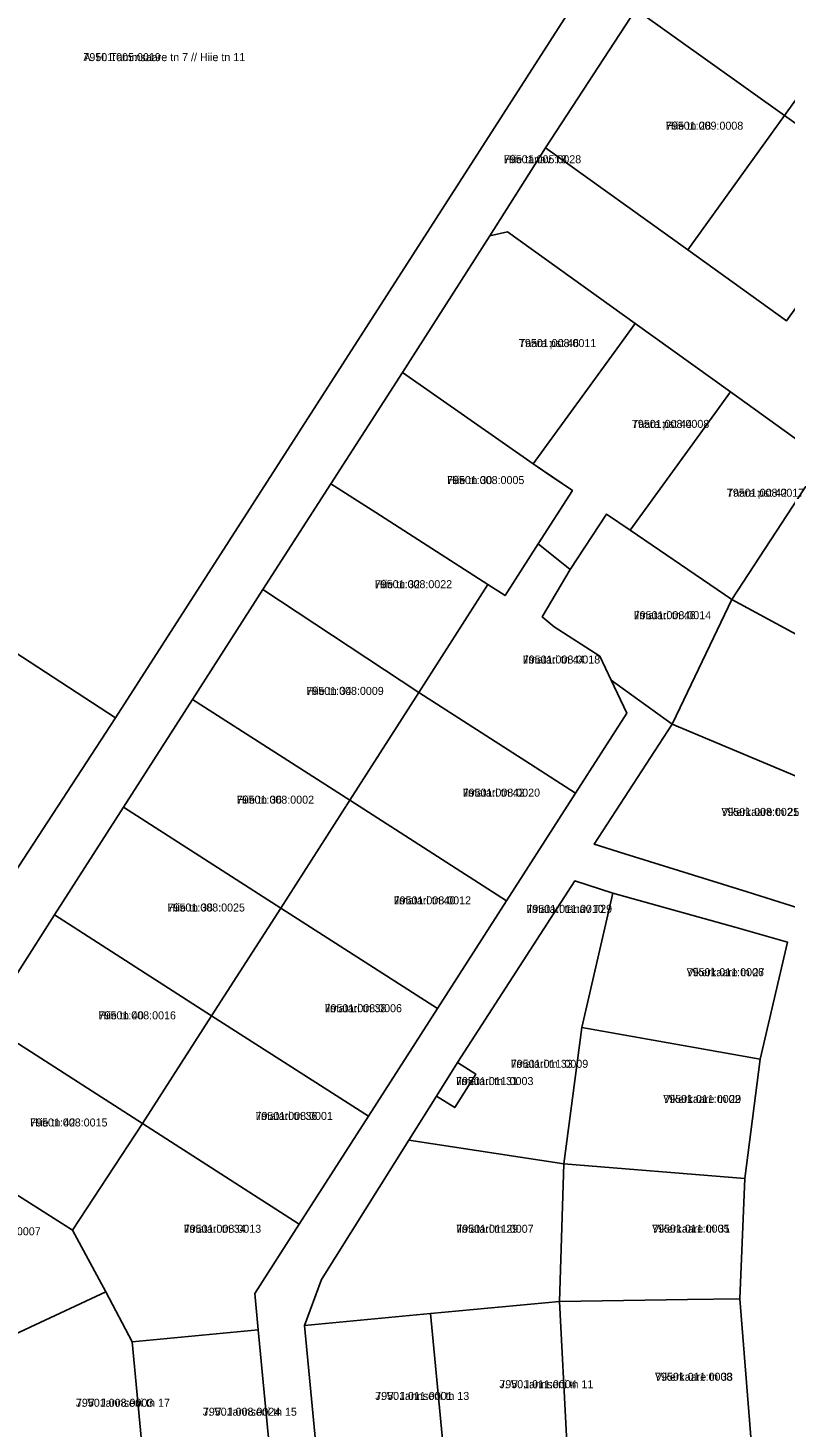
# Model space of a CAD drawing. Extents: x 643847 to 663718, y 6468443 to 6482775.
# Drawn here: x 657669.1 to 657811, y 6474413.9 to 6474676.3 of the extents above; entities that cross this region are included whole.
import ezdxf

# ---------------------------------------------------------------- set-up
doc = ezdxf.new("R2010")
doc.units = 0
for name, color, linetype in [('L_AADRESS', 7, 'Continuous'), ('PIIR', 7, 'Continuous'), ('TUNNUS', 7, 'Continuous')]:
    doc.layers.add(name, color=color, linetype=linetype)

msp = doc.modelspace()

# ---------------------------------------------------------------- linework, layer by layer
at = {"layer": 'PIIR'}
for points in [[(657792.61, 6474713.76), (657685.52, 6474547), (657625.76, 6474585.87), (657621.21, 6474620.11), (657588, 6474615.68), (657566.4, 6474778.14), (657645.98, 6474788.74), (657674.33, 6474792.51), (657731.79, 6474755.58), (657791.23, 6474716.92)], [(657796.18, 6474699.77), (657824.92, 6474679.34), (657810.89, 6474659.83), (657783.05, 6474679.72)], [(657844.14, 6474685.73), (657854.86, 6474678.55), (657853.83, 6474677.25), (657843.36, 6474664.11), (657833.45, 6474651.69), (657829.4, 6474646.6), (657810.89, 6474659.83), (657824.92, 6474679.34), (657833.67, 6474692.74)], [(657783.05, 6474679.72), (657810.89, 6474659.83), (657792.79, 6474634.67), (657766.14, 6474653.77)], [(657792.79, 6474634.67), (657810.89, 6474659.83), (657829.4, 6474646.6), (657811.32, 6474621.38)], [(657755.66, 6474637.32), (657758.97, 6474638.04), (657782.94, 6474620.85), (657779.99, 6474616.82), (657763.8, 6474594.56), (657739.32, 6474611.68)], [(657800.82, 6474608.04), (657797.88, 6474604), (657781.96, 6474582.16), (657777.58, 6474585.15), (657770.75, 6474574.77), (657764.77, 6474579.61), (657771.15, 6474589.55), (657768, 6474591.7), (657763.8, 6474594.56), (657779.99, 6474616.82), (657782.94, 6474620.85)], [(657739.32, 6474611.68), (657763.8, 6474594.56), (657771.15, 6474589.55), (657764.77, 6474579.61), (657758.53, 6474569.88), (657755.33, 6474571.93), (657734.29, 6474585.43), (657725.87, 6474590.83)], [(657818.25, 6474595.53), (657815.52, 6474591.33), (657801.06, 6474569.12), (657781.96, 6474582.16), (657797.88, 6474604), (657800.82, 6474608.04)], [(657844.88, 6474576.38), (657830.92, 6474553.03), (657822.18, 6474557.74), (657801.06, 6474569.12), (657815.52, 6474591.33), (657818.25, 6474595.53)], [(657725.87, 6474590.83), (657734.29, 6474585.43), (657755.33, 6474571.93), (657742.37, 6474551.72), (657713.15, 6474571)], [(657666.47, 6474517.73), (657631.86, 6474539.88), (657626.56, 6474579.89), (657625.76, 6474585.87), (657685.52, 6474547)], [(657778.44, 6474554.01), (657776.3, 6474558.53), (657767.76, 6474564.04), (657765.5, 6474565.87), (657770.75, 6474574.77), (657777.58, 6474585.15), (657781.96, 6474582.16), (657801.06, 6474569.12), (657791.38, 6474548.89), (657789.89, 6474545.78)], [(657771.75, 6474532.88), (657763.33, 6474538.28), (657742.37, 6474551.72), (657755.33, 6474571.93), (657758.53, 6474569.88), (657764.77, 6474579.61), (657770.75, 6474574.77), (657765.5, 6474565.87), (657767.76, 6474564.04), (657776.3, 6474558.53), (657778.44, 6474554.01), (657781.35, 6474547.87)], [(657742.37, 6474551.72), (657729.43, 6474531.53), (657699.97, 6474550.43), (657713.15, 6474571)], [(657820.91, 6474532.74), (657812.01, 6474536.48), (657789.89, 6474545.78), (657791.38, 6474548.89), (657801.06, 6474569.12), (657822.18, 6474557.74), (657830.92, 6474553.03)], [(657699.97, 6474550.43), (657729.43, 6474531.53), (657716.49, 6474511.32), (657687.02, 6474530.21)], [(657758.81, 6474512.68), (657729.43, 6474531.53), (657742.37, 6474551.72), (657763.33, 6474538.28), (657771.75, 6474532.88)], [(657813.44, 6474511.39), (657803.89, 6474514.36), (657780.97, 6474521.48), (657775.24, 6474523.27), (657789.89, 6474545.78), (657812.01, 6474536.48), (657820.91, 6474532.74)], [(657745.87, 6474492.48), (657716.49, 6474511.32), (657729.43, 6474531.53), (657758.81, 6474512.68)], [(657674.08, 6474510.02), (657687.02, 6474530.21), (657716.49, 6474511.32), (657703.54, 6474491.12)], [(657740.52, 6474467.84), (657745.67, 6474476.07), (657749.09, 6474473.93), (657753.03, 6474480.2), (657749.61, 6474482.35), (657771.61, 6474516.4), (657778.73, 6474514.12), (657772.91, 6474488.96), (657769.57, 6474463.38)], [(657806.37, 6474482.98), (657772.91, 6474488.96), (657778.73, 6474514.12), (657801.84, 6474507.65), (657811.47, 6474504.95)], [(657674.08, 6474510.02), (657703.54, 6474491.12), (657690.59, 6474470.91), (657661.13, 6474489.81)], [(657703.54, 6474491.12), (657716.49, 6474511.32), (657745.87, 6474492.48), (657732.92, 6474472.29)], [(657661.13, 6474489.81), (657690.59, 6474470.91), (657677.43, 6474450.94), (657648.22, 6474469.49)], [(657719.97, 6474452.09), (657690.59, 6474470.91), (657703.54, 6474491.12), (657732.92, 6474472.29)], [(657803.45, 6474460.61), (657769.57, 6474463.38), (657772.91, 6474488.96), (657806.37, 6474482.98)], [(657749.61, 6474482.35), (657753.03, 6474480.2), (657749.09, 6474473.93), (657745.67, 6474476.07)], [(657711.63, 6474439.07), (657712.28, 6474432.24), (657688.65, 6474430), (657683.71, 6474439.38), (657677.43, 6474450.94), (657690.59, 6474470.91), (657719.97, 6474452.09)], [(657648.22, 6474469.49), (657677.43, 6474450.94), (657683.71, 6474439.38), (657664.7, 6474430.5), (657635.67, 6474449.42)], [(657724.14, 6474441.7), (657740.52, 6474467.84), (657769.57, 6474463.38), (657768.73, 6474437.58), (657744.59, 6474435.31), (657720.95, 6474433.07)], [(657802.57, 6474438.07), (657792.72, 6474437.93), (657768.73, 6474437.58), (657769.57, 6474463.38), (657803.45, 6474460.61)], [(657667.84, 6474397.96), (657667.4, 6474402.61), (657665.02, 6474427.75), (657664.7, 6474430.5), (657683.71, 6474439.38), (657688.65, 6474430), (657691.04, 6474404.86), (657691.5, 6474400.21)], [(657747.45, 6474405.19), (657744.59, 6474435.31), (657768.73, 6474437.58), (657770.08, 6474412.37), (657770.34, 6474407.37)], [(657804.64, 6474411.39), (657803.61, 6474410.79), (657770.34, 6474407.37), (657770.08, 6474412.37), (657768.73, 6474437.58), (657792.72, 6474437.93), (657802.57, 6474438.07)], [(657723.82, 6474402.94), (657720.95, 6474433.07), (657744.59, 6474435.31), (657747.45, 6474405.19)], [(657691.5, 6474400.21), (657691.04, 6474404.86), (657688.65, 6474430), (657712.28, 6474432.24), (657715.14, 6474402.2)]]:
    msp.add_lwpolyline(points, close=True, dxfattribs=at)
for points in [[(657783.05, 6474679.72), (657766.14, 6474653.77), (657755.66, 6474637.32), (657739.32, 6474611.68), (657725.87, 6474590.83), (657713.15, 6474571), (657699.97, 6474550.43), (657687.02, 6474530.21), (657674.08, 6474510.02), (657661.13, 6474489.81), (657648.22, 6474469.49), (657635.67, 6474449.42), (657618.83, 6474423.81), (657613.05, 6474414.83), (657611.81, 6474434.89), (657608.76, 6474459.27), (657622.17, 6474449.92), (657643.31, 6474481.5), (657666.47, 6474517.73), (657685.52, 6474547), (657792.61, 6474713.76)], [(657818.25, 6474595.53), (657800.82, 6474608.04), (657782.94, 6474620.85), (657758.97, 6474638.04), (657755.66, 6474637.32), (657766.14, 6474653.77), (657792.79, 6474634.67), (657811.32, 6474621.38)], [(657715.14, 6474402.2), (657712.28, 6474432.24), (657711.63, 6474439.07), (657719.97, 6474452.09), (657732.92, 6474472.29), (657745.87, 6474492.48), (657758.81, 6474512.68), (657771.75, 6474532.88), (657781.35, 6474547.87), (657778.44, 6474554.01), (657789.89, 6474545.78), (657775.24, 6474523.27), (657780.97, 6474521.48), (657803.89, 6474514.36), (657813.44, 6474511.39)], [(657811.47, 6474504.95), (657801.84, 6474507.65), (657778.73, 6474514.12), (657771.61, 6474516.4), (657749.61, 6474482.35), (657745.67, 6474476.07), (657740.52, 6474467.84), (657724.14, 6474441.7), (657720.95, 6474433.07), (657723.82, 6474402.94)], [(657804.64, 6474411.39), (657802.57, 6474438.07), (657803.45, 6474460.61), (657806.37, 6474482.98), (657811.47, 6474504.95)]]:
    msp.add_lwpolyline(points, dxfattribs=at)

# ---------------------------------------------------------------- texts
at = {"layer": 'L_AADRESS'}
for s, p in [('A. H. Tammsaare tn 7 // Hiie tn 11', (657679.5, 6474670.05)), ('Hiie tn 28', (657788.68, 6474657.2)), ('Hiie tänav T3', (657758.3, 6474650.91)), ('Taara pst 46', (657761.13, 6474616.46)), ('Taara pst 44', (657782.31, 6474601.31)), ('Hiie tn 30', (657747.65, 6474590.78)), ('Taara pst 42', (657800.11, 6474588.41)), ('Hiie tn 32', (657734.12, 6474571.27)), ('Ilmatari tn 46', (657782.66, 6474565.46)), ('Ilmatari tn 44', (657761.86, 6474557.15)), ('Hiie tn 34', (657721.29, 6474551.27)), ('Ilmatari tn 42', (657750.59, 6474532.2)), ('Hiie tn 36', (657708.23, 6474530.88)), ('Vikerkaare tn 25', (657799.08, 6474528.59)), ('Ilmatari tn 40', (657737.65, 6474512.01)), ('Hiie tn 38', (657695.28, 6474510.67)), ('Ilmatari tänav T29', (657762.54, 6474510.42)), ('Vikerkaare tn 27', (657792.56, 6474498.55)), ('Hiie tn 40', (657682.34, 6474490.46)), ('Ilmatari tn 38', (657724.71, 6474491.8)), ('Ilmatari tn 33', (657759.62, 6474481.38)), ('Ilmatari tn 31', (657749.35, 6474478.14)), ('Vikerkaare tn 29', (657788.18, 6474474.79)), ('Hiie tn 42', (657669.51, 6474470.38)), ('Ilmatari tn 36', (657711.76, 6474471.61)), ('Ilmatari tn 34', (657698.31, 6474450.46)), ('Ilmatari tn 29', (657749.39, 6474450.46)), ('Vikerkaare tn 31', (657786.1, 6474450.48)), ('Vikerkaare tn 33', (657786.64, 6474422.72)), ('J. V. Jannseni tn 11', (657757.47, 6474421.33)), ('J. V. Jannseni tn 17', (657678.1, 6474417.85)), ('J. V. Jannseni tn 13', (657734.2, 6474419.13)), ('J. V. Jannseni tn 15', (657701.89, 6474416.17))]:
    msp.add_text(s, height=1.5, dxfattribs=at).set_placement(p)
at = {"layer": 'TUNNUS'}
for s, p in [('79501:005:0019', (657679.5, 6474670.05)), ('79501:009:0008', (657788.68, 6474657.2)), ('79501:005:0028', (657758.3, 6474650.91)), ('79501:008:0011', (657761.13, 6474616.46)), ('79501:008:0008', (657782.31, 6474601.31)), ('79501:008:0005', (657747.65, 6474590.78)), ('79501:008:0017', (657800.11, 6474588.41)), ('79501:008:0022', (657734.12, 6474571.27)), ('79501:008:0014', (657782.66, 6474565.46)), ('79501:008:0018', (657761.86, 6474557.15)), ('79501:008:0009', (657721.29, 6474551.27)), ('79501:008:0020', (657750.59, 6474532.2)), ('79501:008:0002', (657708.23, 6474530.88)), ('79501:008:0021', (657799.08, 6474528.59)), ('79501:008:0012', (657737.65, 6474512.01)), ('79501:008:0025', (657695.28, 6474510.67)), ('79501:011:0010', (657762.54, 6474510.42)), ('79501:011:0006', (657792.56, 6474498.55)), ('79501:008:0016', (657682.34, 6474490.46)), ('79501:008:0006', (657724.71, 6474491.8)), ('79501:011:0009', (657759.62, 6474481.38)), ('79501:011:0003', (657749.35, 6474478.14)), ('79501:011:0002', (657788.18, 6474474.79)), ('79501:008:0015', (657669.51, 6474470.38)), ('79501:008:0001', (657711.76, 6474471.61)), ('79501:008:0007', (657656.99, 6474449.99)), ('79501:008:0013', (657698.31, 6474450.46)), ('79501:011:0007', (657749.39, 6474450.46)), ('79501:011:0005', (657786.1, 6474450.48)), ('79501:011:0008', (657786.64, 6474422.72)), ('79501:011:0004', (657757.47, 6474421.33)), ('79501:008:0003', (657678.1, 6474417.85)), ('79501:011:0001', (657734.2, 6474419.13)), ('79501:008:0024', (657701.89, 6474416.17))]:
    msp.add_text(s, height=1.5, dxfattribs=at).set_placement(p)

doc.saveas('drawing.dxf')
